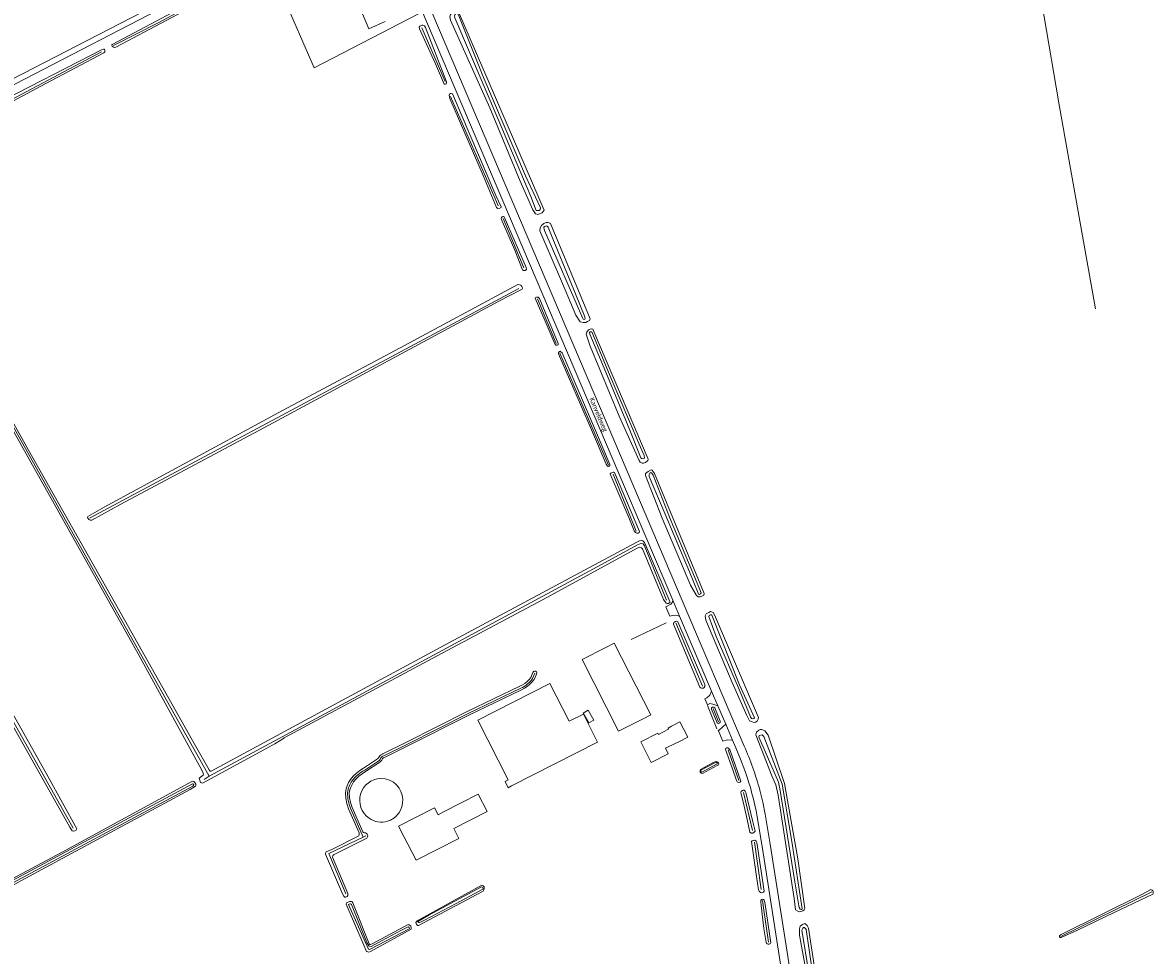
# Model space of a CAD drawing. Extents: x 177628 to 188968, y 384226 to 390673.
# Tile 381 of 393: x 187473 to 188067, y 388100 to 388591. Entities that reach past the tile are written whole.
import ezdxf

# ---------------------------------------------------------------- set-up
doc = ezdxf.new("R2010")
doc.units = 0
for name, color, linetype, lineweight in [('B01_F', 14, 'Continuous', 9), ('B01_T', 14, 'Continuous', 9), ('B02_T', 14, 'Continuous', 9), ('B14_F', 14, 'Continuous', 9), ('T04_F', 253, 'HAAG', 9), ('T05_F', 253, 'Continuous', 9), ('T07_F', 253, 'Continuous', 9), ('T09_F', 253, 'Continuous', 9), ('T10_F', 253, 'Continuous', 9), ('T22_F', 253, 'Continuous', 9), ('V00_F', 8, 'Continuous', 9), ('V00_T', 8, 'Continuous', 9), ('V06_F', 8, 'Continuous', 9), ('W01_F', 253, 'Continuous', 9), ('Z06', 7, 'Continuous', 9)]:
    doc.layers.add(name, color=color, linetype=linetype, lineweight=lineweight)
doc.styles.add('Legend', font='calibri.ttf')
doc.linetypes.add('HAAG', pattern='A,4,-1,[5,TOPOCAD.SHX,S=0.35,R=0,X=-0.35,Y=-0.35],-1', length=6)

msp = doc.modelspace()

# ---------------------------------------------------------------- linework, layer by layer
at = {"layer": 'B01_F', "linetype": 'Continuous'}
for points in [[(187807.01, 388216.587), (187812.419, 388219.359)], [(187810.781, 388209.272), (187816.183, 388212.031)]]:
    msp.add_lwpolyline(points, dxfattribs=at)
at = {"layer": 'B01_T', "linetype": 'Continuous'}
for points in [[(187818.049, 388212.803), (187822.5, 388215.09), (187818.372, 388223.115), (187813.923, 388220.828)], [(187797.841, 388212.595), (187806.721, 388217.152)], [(187806.721, 388217.152), (187807.01, 388216.587)], [(187813.923, 388220.828), (187812.13, 388219.922), (187812.419, 388219.359)], [(187797.841, 388212.595), (187803.312, 388201.89), (187812.225, 388206.445), (187810.781, 388209.272)], [(187818.049, 388212.803), (187816.251, 388211.897), (187816.183, 388212.031)]]:
    msp.add_lwpolyline(points, dxfattribs=at)
at = {"layer": 'B02_T', "linetype": 'Continuous'}
for points in [[(187651.47, 388595.339), (187654.805, 388587.51), (187663.527, 388591.254)], [(187798.613, 388224.58), (187803.057, 388226.853), (187783.792, 388264.544), (187779.343, 388262.271)], [(187786.121, 388218.213), (187766.926, 388255.97), (187779.343, 388262.271)], [(187728.176, 388192.777), (187712.236, 388223.987), (187750.058, 388243.305), (187760.179, 388223.49), (187767.597, 388227.279), (187775.084, 388212.564)], [(187786.121, 388218.213), (187798.613, 388224.58)], [(187729.866, 388189.469), (187775.084, 388212.564)], [(187702.148, 388161.93), (187699.501, 388167.098), (187717.011, 388176.068), (187712.342, 388185.182), (187694.515, 388176.049)], [(187673.308, 388162.879), (187679.704, 388150.414)], [(187679.704, 388150.414), (187702.148, 388161.93)]]:
    msp.add_lwpolyline(points, dxfattribs=at)
at = {"layer": 'B14_F', "linetype": 'Continuous'}
for points in [[(187770.147, 388229.274), (187773.108, 388224.068), (187770.511, 388222.591), (187767.55, 388227.797), (187770.147, 388229.274)], [(187667.823, 388191.399), (187665.743, 388192.542), (187663.473, 388193.222), (187661.114, 388193.408)], [(187729.866, 388189.469), (187728.134, 388188.551), (187726.513, 388191.876), (187728.176, 388192.777)], [(187694.515, 388176.049), (187691.263, 388174.382), (187689.4, 388177.996), (187670.53, 388168.269), (187673.308, 388162.879)]]:
    msp.add_lwpolyline(points, dxfattribs=at)
for centre, radius, start, end in [((187661.468, 388182.062), 11.352, 91.788998, 163.988017), ((187661.173, 388181.939), 11.563, 331.807974, 54.89638), ((187661.631, 388181.937), 11.542, 163.613341, 234.963136), ((187661.421, 388181.721), 11.243, 298.392924, 332.189761), ((187661.422, 388181.745), 11.266, 235.269799, 287.014583), ((187661.393, 388181.772), 11.3, 287.115367, 298.39426)]:
    msp.add_arc(centre, radius, start, end, dxfattribs=at)
at = {"layer": 'T04_F', "linetype": 'HAAG'}
for points in [[(187676.693, 388605.964), (187681.359, 388595.402), (187626.194, 388566.984), (187609.433, 388605.274), (187601.802, 388623.624), (187615.646, 388631.593)], [(187792.642, 388266.438), (187811.191, 388275.197)]]:
    msp.add_lwpolyline(points, dxfattribs=at)
at = {"layer": 'T05_F', "linetype": 'Continuous'}
msp.add_lwpolyline([(187832.844, 388231.699), (187837.717, 388219.511)], dxfattribs=at)
at = {"layer": 'T07_F', "linetype": 'Continuous'}
for points in [[(188017.253, 388549.654), (188002.292, 388637.989)], [(187597.604, 388619.413), (187544.486, 388590.761), (187520.751, 388578.588)], [(187682.754, 388588.031), (187694.965, 388559.723)], [(187514.414, 388575.293), (187469.132, 388551.372), (187401.788, 388515.324)], [(187697.735, 388551.89), (187721.021, 388498.594), (187722.83, 388494.392)], [(187394.734, 388509.318), (187495.516, 388329.173), (187570.912, 388194.707)], [(187725.458, 388487.711), (187736.364, 388461.746)], [(187330.681, 388467.862), (187377.846, 388384.543), (187408.961, 388328.28), (187499.551, 388167.254)], [(187508.117, 388330.268), (187641.739, 388401.721), (187733.746, 388451.012)], [(187743.551, 388445.47), (187753.237, 388422.113)], [(187755.187, 388416.98), (187780.737, 388358.155)], [(187783.217, 388353.292), (187795.352, 388323.386)], [(187607.41, 388214.202), (187777.131, 388305.934), (187796.031, 388316.234), (187797.731, 388316.991), (187799.045, 388316.783), (187799.754, 388315.608), (187811.312, 388287.138)], [(187830.254, 388241.914), (187816.223, 388275.21)], [(187740.915, 388245.911), (187742.145, 388248.685)], [(187662.728, 388205.295), (187675.236, 388211.496), (187707.056, 388227.52), (187734.701, 388240.868)], [(187838.668, 388223.216), (187835.821, 388230.221)], [(187570.912, 388194.707), (187607.41, 388214.202)], [(187849.358, 388192.431), (187843.631, 388208.394)], [(187652.709, 388197.802), (187660.063, 388202.769)], [(187570.912, 388194.707), (187568.302, 388192.936)], [(187856.481, 388165.981), (187851.727, 388186.064)], [(187651.925, 388162.645), (187645.246, 388177.849)], [(187651.925, 388162.645), (187653.275, 388163.292)], [(187633.894, 388154.001), (187651.925, 388162.645)], [(187861.016, 388135.137), (187857.58, 388159.954)], [(187642.857, 388132.772), (187633.894, 388154.001)], [(188018.547, 388110.348), (188066.286, 388133.846)], [(187862.046, 388126.66), (187861.759, 388129.212)], [(187864.87, 388107.349), (187862.046, 388126.66)]]:
    msp.add_lwpolyline(points, dxfattribs=at)
for centre, radius, start, end in [((187728.658, 388254.664), 15.062, 293.654805, 324.467624), ((187658.755, 388204.969), 2.56, 300.722908, 344.675992)]:
    msp.add_arc(centre, radius, start, end, dxfattribs=at)
at = {"layer": 'T07_F', "linetype": 'Continuous', "extrusion": (0, 0, -1)}
for centre, radius, start, end in [((-187663.563, 388202.412), 3.002, 38.808755, 73.846282), ((-187661.159, 388181.105), 18.714, 36.294604, 63.157601), ((-187658.551, 388183.784), 15.039, 8.351512, 33.948242), ((-187665.626, 388186.012), 21.954, 338.172001, 359.884768)]:
    msp.add_arc(centre, radius, start, end, dxfattribs=at)
at = {"layer": 'T09_F', "linetype": 'Continuous'}
for points in [[(187574.88, 388606.058), (187597.893, 388618.673), (187598.861, 388619.321), (187598.535, 388619.949), (187597.841, 388620.168), (187597.122, 388620.156), (187557.359, 388599.052), (187519.963, 388579.25), (187519.824, 388578.961), (187520.064, 388578.36), (187520.995, 388577.685), (187521.912, 388577.872), (187574.88, 388606.058)], [(187734.452, 388507.331), (187741.026, 388492.204), (187742.408, 388490.241), (187743.663, 388489.834), (187745.933, 388490.801), (187746.985, 388492.1), (187702.01, 388596.333), (187700.944, 388596.742), (187700.187, 388596.546), (187698.901, 388595.89), (187697.771, 388594.932), (187697.439, 388593.715), (187697.871, 388591.935), (187718.431, 388545.837), (187734.452, 388507.331)], [(187689.936, 388568.966), (187694.082, 388559.223), (187694.548, 388558.417), (187695.204, 388558.423), (187695.465, 388558.556), (187695.724, 388559.017), (187695.763, 388559.586), (187684.664, 388588.125), (187684.066, 388589.083), (187683.32, 388589.361), (187682.708, 388589.378), (187681.75, 388588.889), (187681.405, 388588.274), (187681.499, 388587.444), (187689.936, 388568.966)], [(187485.166, 388558.77), (187515.631, 388574.897), (187516.169, 388575.394), (187516.215, 388576.143), (187515.889, 388576.77), (187515.371, 388576.791), (187514.713, 388576.522), (187457.249, 388547.085), (187413.917, 388524.343), (187399.974, 388516.588), (187399.666, 388516.065), (187399.992, 388515.437), (187400.749, 388514.816), (187402.075, 388514.636), (187403.792, 388515.238), (187485.166, 388558.77)], [(187714.99, 388510.27), (187721.926, 388493.551), (187722.607, 388493.075), (187723.635, 388493.105), (187724.332, 388493.461), (187724.439, 388493.79), (187721.547, 388499.781), (187698.811, 388553.181), (187698.153, 388553.394), (187697.759, 388553.413), (187697.258, 388553.103), (187697.11, 388552.533), (187697.408, 388550.873), (187714.99, 388510.27)], [(187396.016, 388509.456), (187476.034, 388365.929), (187521.069, 388286.464), (187563.779, 388210.589), (187571.055, 388197.941), (187571.542, 388197.201), (187572, 388197.27), (187636.545, 388232.06), (187701.763, 388267.358), (187795.315, 388317.493), (187797.081, 388318.229), (187798.173, 388318.456), (187798.917, 388318.287), (187799.821, 388317.376), (187813.083, 388286.426), (187813.044, 388285.857), (187812.414, 388285.371), (187811.845, 388285.301), (187811.188, 388285.514), (187809.794, 388287.493), (187798.601, 388314.064), (187798.094, 388314.628), (187797.239, 388314.906), (187795.886, 388314.545), (187746.413, 388287.553), (187693.473, 388259.287), (187610.395, 388214.769), (187610.07, 388214.438)], [(187731.576, 388471.08), (187735.552, 388460.702), (187736.124, 388460.335), (187737.041, 388460.473), (187737.671, 388460.96), (187737.488, 388461.964), (187726.055, 388488.576), (187725.66, 388488.814), (187725.309, 388488.854), (187724.874, 388488.632), (187724.526, 388488.345), (187724.489, 388487.557), (187731.576, 388471.08)], [(187756.592, 388453.656), (187763.671, 388436.976), (187765.939, 388433.465), (187767.46, 388433.098), (187768.863, 388433.147), (187769.809, 388433.534), (187770.753, 388434.111), (187771.239, 388435.026), (187750.267, 388485.105), (187749.581, 388485.517), (187749.01, 388485.702), (187748.024, 388485.58), (187746.776, 388485.039), (187745.531, 388484.118), (187744.858, 388482.822), (187744.681, 388481.303), (187756.592, 388453.656)], [(187395.883, 388349.255), (187426.549, 388294.301), (187497.682, 388167.871), (187498.966, 388165.891), (187499.537, 388165.633), (187500.387, 388165.903), (187501.172, 388166.303), (187501.406, 388167.026), (187486.338, 388194.199), (187439.036, 388278.108), (187390.355, 388364.936), (187331.763, 388468.502), (187331.038, 388468.956), (187330.447, 388468.929), (187329.336, 388468.417), (187329.475, 388467.5), (187347.443, 388435.932), (187395.883, 388349.255)], [(187524.639, 388337.582), (187509.397, 388329.258), (187508.369, 388329.228), (187507.711, 388329.442), (187507.158, 388330.312), (187507.045, 388330.749), (187507.239, 388331.122), (187515.816, 388336.046), (187609.538, 388386.817), (187671.429, 388419.813), (187733.121, 388452.983), (187733.974, 388452.924), (187734.764, 388452.668), (187735.338, 388451.973), (187735.605, 388451.341), (187735.371, 388450.617), (187734.391, 388450.063), (187723.457, 388444.486), (187602.295, 388379.169), (187524.639, 388337.582)], [(187747.557, 388433.723), (187752.573, 388421.844), (187753.125, 388421.192), (187753.912, 388421.155), (187754.326, 388421.421), (187754.431, 388421.968), (187744.596, 388445.662), (187743.781, 388446.4), (187742.949, 388446.415), (187742.427, 388446.148), (187742.211, 388445.818), (187747.557, 388433.723)], [(187474.737, 388364.06), (187432.38, 388439.566)], [(187786.414, 388383.799), (187796.962, 388360.506), (187797.5, 388359.637), (187798.453, 388359.076), (187799.212, 388359.082), (187800.309, 388359.546), (187801.401, 388360.58), (187801.624, 388361.265), (187772.612, 388429.534), (187771.698, 388429.83), (187770.375, 388429.25), (187769.437, 388427.915), (187769.065, 388426.963), (187771.241, 388420.642), (187786.414, 388383.799)], [(187771.919, 388376.706), (187779.609, 388358.615), (187780.273, 388357.636), (187780.669, 388357.399), (187781.214, 388357.622), (187781.583, 388357.975), (187781.536, 388358.39), (187775.625, 388372.668), (187756.438, 388417.063), (187755.821, 388417.736), (187755.381, 388417.952), (187755.033, 388417.774), (187754.49, 388417.332), (187754.496, 388416.567), (187771.919, 388376.706)], [(187567.414, 388190.979), (187566.998, 388191.041), (187566.449, 388191.364), (187565.867, 388193.044), (187565.797, 388193.612), (187567.906, 388195.182), (187568.034, 388195.467), (187567.744, 388196.252), (187567.053, 388197.821), (187533.647, 388259.008), (187474.737, 388364.06)], [(187791.448, 388330.563), (187794.391, 388323.61), (187795.055, 388322.632), (187795.691, 388322.352), (187796.326, 388322.292), (187796.913, 388322.756), (187797.041, 388323.151), (187783.976, 388354.145), (187783.624, 388354.405), (187783.273, 388354.446), (187782.075, 388353.889), (187781.75, 388353.449), (187781.976, 388352.576), (187791.448, 388330.563)], [(187823.978, 388295.029), (187826.982, 388289.512), (187828.013, 388288.799), (187829.188, 388288.922), (187830.851, 388289.771), (187831.147, 388290.684), (187805.024, 388353.663), (187803.758, 388355.399), (187803.187, 388355.584), (187801.6, 388354.774), (187800.318, 388353.739), (187800.213, 388352.638), (187809.084, 388330.204), (187823.978, 388295.029)], [(187817.251, 388275.795), (187831.434, 388242.718)], [(187845.832, 388243.78), (187853.485, 388226.536), (187854.875, 388223.625), (187857.31, 388222.772), (187857.992, 388222.929), (187859.012, 388223.544), (187859.535, 388224.573), (187859.641, 388225.485), (187836.589, 388279.457), (187835.896, 388280.628), (187834.488, 388281.148), (187833.467, 388280.722), (187832.22, 388279.991), (187831.546, 388278.885), (187831.944, 388276.611), (187845.832, 388243.78)], [(187828.774, 388241.398), (187815.007, 388274.557)], [(187649.768, 388164.76), (187644.196, 388177.447), (187643.291, 388180.198), (187642.736, 388183.058), (187642.541, 388186.045), (187642.92, 388187.899), (187643.476, 388189.616), (187644.22, 388191.26), (187645.156, 388192.832), (187646.652, 388194.637), (187648.334, 388196.241), (187650.192, 388197.637), (187652.111, 388198.754), (187659.436, 388203.701), (187659.619, 388203.823), (187659.739, 388203.925), (187659.847, 388204.039), (187659.942, 388204.164), (187660.023, 388204.299), (187660.089, 388204.441), (187660.232, 388204.868), (187660.627, 388205.312), (187660.938, 388205.595), (187661.275, 388205.846), (187661.636, 388206.061), (187662.018, 388206.238), (187662.293, 388206.333), (187674.734, 388212.501), (187706.559, 388228.527), (187734.204, 388241.875), (187735.588, 388242.572), (187736.846, 388243.386), (187738.009, 388244.33), (187739.064, 388245.394), (187739.947, 388246.499), (187741.118, 388249.14)], [(187651.714, 388165.416), (187646.108, 388178.179), (187645.273, 388180.714), (187644.768, 388183.32), (187644.599, 388185.904), (187644.9, 388187.378), (187645.386, 388188.877), (187646.036, 388190.312), (187646.832, 388191.649), (187648.15, 388193.24), (187649.658, 388194.678), (187651.324, 388195.93), (187653.199, 388197.021), (187660.578, 388202.005), (187660.852, 388202.189), (187661.143, 388202.435), (187661.406, 388202.711), (187661.637, 388203.014), (187661.833, 388203.341), (187661.993, 388203.687), (187662.038, 388203.821), (187662.084, 388203.873), (187662.24, 388204.016), (187662.41, 388204.142), (187662.592, 388204.25), (187662.784, 388204.339), (187663.084, 388204.443), (187675.648, 388210.672), (187707.463, 388226.694), (187735.109, 388240.041), (187736.606, 388240.796), (187738.049, 388241.729), (187739.383, 388242.812), (187740.593, 388244.032), (187741.709, 388245.429), (187742.987, 388248.311)], [(187837.881, 388222.643), (187834.913, 388229.85)], [(187836.613, 388230.524), (187839.445, 388223.521)], [(187878.357, 388130.339), (187879.087, 388124.424), (187880.27, 388123.599), (187881.335, 388123.38), (187882.85, 388123.772), (187883.718, 388124.31), (187884.016, 388125.033), (187880.239, 388151.114), (187873.279, 388190.717), (187864.763, 388216.19), (187862.923, 388218.49), (187861.476, 388219.086), (187860.489, 388219.154), (187859.809, 388218.807), (187858.565, 388217.696), (187858.235, 388216.289), (187866.643, 388194.763), (187868.806, 388190.15), (187869.988, 388184.656), (187878.357, 388130.339)], [(187605.412, 388211.623), (187571.661, 388193.2), (187567.414, 388190.979)], [(187605.412, 388211.623), (187610.07, 388214.438)], [(187845.93, 388198.402), (187848.144, 388192.34), (187848.5, 388191.643), (187849.158, 388191.32), (187849.923, 388191.436), (187850.29, 388192.008), (187844.715, 388208.103), (187844.051, 388209.082), (187843.501, 388209.515), (187842.954, 388209.511), (187842.454, 388209.2), (187842.262, 388208.608), (187845.93, 388198.402)], [(187829.208, 388198.111), (187836.169, 388202.041), (187837.544, 388202.358), (187838.313, 388201.927), (187838.58, 388201.404), (187838.715, 388200.924), (187838.586, 388200.639), (187837.955, 388200.153), (187830.16, 388195.992)], [(187482.975, 388145.539), (187560.955, 388187.566), (187563.85, 388189.317), (187564.043, 388189.8), (187563.885, 388190.433), (187563.485, 388191.217), (187562.999, 388191.847), (187562.363, 388192.017), (187561.839, 388191.86), (187493.705, 388154.745), (187429.811, 388120.726)], [(187853.754, 388171.87), (187855.098, 388165.145), (187855.758, 388164.713), (187856.589, 388164.698), (187857.395, 388165.164), (187857.805, 388165.757), (187856.537, 388171.259), (187853.028, 388185.993), (187852.562, 388186.798), (187852.122, 388187.232), (187851.64, 388187.316), (187851.161, 388187.071), (187850.508, 388186.629), (187850.317, 388185.927), (187851.826, 388180.494), (187853.754, 388171.87)], [(187649.668, 388163.348), (187635.352, 388156.096)], [(187632.136, 388153.555), (187632.626, 388152.4), (187641.116, 388132.741), (187641.76, 388131.587), (187642.245, 388131.066), (187642.814, 388131.027), (187643.424, 388131.338), (187643.9, 388131.911), (187643.827, 388132.916), (187635.734, 388152.01), (187635.925, 388152.82), (187636.359, 388153.261), (187653.793, 388161.968)], [(187858.632, 388141.859), (187859.694, 388134.826), (187860.05, 388134.129), (187860.623, 388133.543), (187861.281, 388133.329), (187862.307, 388133.578), (187862.63, 388134.237), (187858.706, 388159.794), (187858.417, 388160.469), (187857.735, 388160.945), (187856.882, 388160.894), (187856.316, 388160.605), (187855.925, 388160.296), (187858.632, 388141.859)], [(187635.352, 388156.096), (187632.404, 388154.772), (187632.209, 388154.447), (187632.14, 388154.003), (187632.136, 388153.555)], [(187395.335, 388098.149), (187482.975, 388145.539)], [(187714.213, 388137.255), (187705.309, 388132.382), (187680.269, 388118.622), (187679.706, 388117.895), (187679.642, 388117.698), (187679.69, 388117.174), (187679.957, 388116.651), (187680.573, 388116.196), (187681.033, 388116.047), (187711.695, 388132.456), (187715.03, 388134.25)], [(187714.213, 388137.255), (187714.876, 388137.055), (187715.408, 388136.498), (187715.461, 388135.693), (187715.365, 388134.922), (187715.03, 388134.25)], [(188018.264, 388111.255), (188061.043, 388132.487), (188065.836, 388135.029)], [(187651.799, 388107.064), (187653.738, 388102.508), (187654.309, 388102.25), (187654.9, 388102.168), (187655.729, 388102.481), (187677.068, 388114.134), (187677.197, 388114.419), (187677.169, 388115.119), (187676.902, 388115.751), (187676.152, 388116.467), (187675.626, 388116.637), (187656.549, 388106.468), (187655.743, 388106.111), (187655.327, 388106.173), (187654.996, 388106.499), (187646.403, 388128.081), (187646.137, 388128.495), (187645.742, 388128.732), (187644.692, 388128.746), (187643.167, 388127.968), (187642.954, 388127.31), (187651.799, 388107.064)], [(187861.116, 388126.657), (187860.819, 388128.677)], [(187862.482, 388114.508), (187863.699, 388107.279), (187864.121, 388106.561), (187864.691, 388106.303), (187865.26, 388106.264), (187865.957, 388106.619), (187866.15, 388107.102), (187863.059, 388127.154)], [(187862.864, 388128.999), (187863.059, 388127.154)], [(188066.776, 388132.558), (188046.487, 388123.031), (188027.228, 388113.756), (188018.721, 388109.79)], [(187861.116, 388126.657), (187862.482, 388114.508)], [(187886.841, 388080.463), (187888.524, 388074.177), (187889.86, 388073.239), (187891.376, 388073.441), (187891.942, 388073.825), (187891.973, 388074.698), (187885.996, 388114.802), (187885.302, 388116.163), (187883.966, 388117.101), (187882.68, 388116.635), (187881.586, 388115.792), (187881.141, 388114.422), (187881.206, 388111.121), (187886.841, 388080.463)], [(188018.264, 388111.255), (188017.801, 388110.729), (188017.753, 388110.136), (188018.113, 388109.815), (188018.721, 388109.79)]]:
    msp.add_lwpolyline(points, dxfattribs=at)
at = {"layer": 'T09_F', "linetype": 'Continuous', "extrusion": (0, 0, -1)}
for centre, radius, start, end in [((-187816.459, 388274.578), 1.452, 359.173576, 123.05596), ((-187742.09, 388248.811), 1.027, 18.703857, 209.135762), ((-187829.985, 388242.297), 1.509, 163.80655, 323.408502), ((-187835.805, 388230.081), 0.922, 345.508983, 151.237277), ((-187838.582, 388223.227), 0.912, 161.191367, 320.190574), ((-187830.19, 388197.279), 1.287, 271.327524, 40.28671), ((-187652.928, 388166.41), 1.569, 279.786249, 320.689), ((-187652.57, 388163.159), 1.707, 93.054115, 224.246421), ((-188065.463, 388133.473), 1.6, 103.463434, 214.881656), ((-187861.828, 388128.925), 1.039, 346.196508, 175.907159)]:
    msp.add_arc(centre, radius, start, end, dxfattribs=at)
at = {"layer": 'T09_F', "linetype": 'Continuous'}
msp.add_arc((187646.435, 388164.287), 3.367, 343.813354, 8.084625, dxfattribs=at)
at = {"layer": 'T10_F', "linetype": 'Continuous'}
msp.add_lwpolyline([(188017.299, 388549.384), (188036.703, 388440.242)], dxfattribs=at)
at = {"layer": 'T22_F', "linetype": 'Continuous'}
for points in [[(187812.962, 388278.699), (187810.869, 388283.62)], [(187832.796, 388232.18), (187831.47, 388235.284)], [(187840.95, 388213.091), (187838.531, 388218.754)]]:
    msp.add_lwpolyline(points, dxfattribs=at)
at = {"layer": 'V00_F', "linetype": 'Continuous'}
for points in [[(187814.605, 388287.072), (187814.515, 388286.045), (187813.595, 388284.962), (187810.869, 388283.62)], [(187818.183, 388278.659), (187816.174, 388279.229), (187814.513, 388279.118), (187812.962, 388278.699)], [(187834.957, 388239.311), (187834.094, 388237.153), (187832.54, 388235.87), (187831.47, 388235.284)], [(187838.268, 388231.561), (187835.572, 388232.517), (187834.103, 388232.75), (187832.796, 388232.18)], [(187842.404, 388221.879), (187840.85, 388220.595), (187838.908, 388218.869), (187838.531, 388218.754)], [(187845.972, 388213.527), (187843.134, 388213.798), (187840.95, 388213.091)]]:
    msp.add_lwpolyline(points, dxfattribs=at)
at = {"layer": 'V00_T', "linetype": 'Continuous'}
for points in [[(187645.826, 388695.565), (187688.047, 388596.264), (187790.699, 388355.018), (187830.049, 388262.307), (187852.151, 388210.475)], [(187814.605, 388287.072), (187786.261, 388353.714), (187739.353, 388464.161), (187678.731, 388606.715)], [(187818.183, 388278.659), (187814.605, 388287.072)], [(187834.957, 388239.311), (187818.183, 388278.659)], [(187838.268, 388231.561), (187834.957, 388239.311)], [(187842.404, 388221.879), (187838.268, 388231.561)], [(187845.972, 388213.527), (187842.404, 388221.879)], [(187847.709, 388209.46), (187845.972, 388213.527)], [(187852.434, 388197.669), (187850.171, 388203.604), (187847.709, 388209.46)], [(187860.346, 388187.305), (187861.899, 388180.973), (187863.191, 388174.582)], [(187863.191, 388174.582), (187865.776, 388158.867), (187879.054, 388074.284)], [(187858.95, 388173.248), (187861.67, 388156.568), (187880.538, 388036.26), (187884.019, 388014.201)]]:
    msp.add_lwpolyline(points, dxfattribs=at)
for centre, radius, start, end in [((187687.681, 388139.269), 179.222, 15.546637, 23.40973), ((187712.573, 388147.272), 148.664, 10.063085, 19.816103)]:
    msp.add_arc(centre, radius, start, end, dxfattribs=at)
at = {"layer": 'V06_F', "linetype": 'Continuous'}
for points in [[(187242.4, 388440.63), (187301.693, 388473.248), (187362.926, 388505.198), (187467.384, 388561.047), (187552.771, 388605.194), (187614.014, 388637.757)], [(187243.88, 388437.36), (187303.119, 388470.608), (187364.328, 388502.546), (187468.78, 388558.391), (187554.169, 388602.54), (187614.081, 388634.799), (187614.795, 388633.625), (187615.976, 388631.783)]]:
    msp.add_lwpolyline(points, dxfattribs=at)
at = {"layer": 'W01_F', "linetype": 'Continuous'}
for points in [[(187737.16, 388510.183), (187745.015, 388493.264), (187744.991, 388492.399), (187744.439, 388491.963), (187742.895, 388491.95), (187740.027, 388499.245), (187723.188, 388539.094), (187700.091, 388593.188), (187699.898, 388594.174), (187700.016, 388594.854), (187700.352, 388595.259), (187700.414, 388595.29), (187701.523, 388595.546), (187701.774, 388595.054), (187714.816, 388562.801), (187737.16, 388510.183)], [(187763.879, 388447.318), (187768.007, 388436.946), (187768.575, 388435.375), (187768.485, 388435.097), (187768.302, 388434.848), (187767.994, 388434.692), (187767.5, 388434.749), (187767.312, 388435.118), (187747.148, 388481.486), (187746.926, 388482.225), (187746.829, 388482.719), (187746.887, 388483.213), (187747.193, 388483.524), (187747.685, 388483.775), (187748.117, 388483.841), (187748.643, 388483.721), (187749.048, 388483.231), (187751.537, 388476.983), (187763.879, 388447.318)], [(187796.958, 388369.097), (187799.629, 388363.252), (187799.734, 388361.832), (187798.996, 388361.456), (187798.099, 388361.541), (187797.88, 388361.972), (187792.113, 388376.468), (187779.394, 388407.026), (187770.989, 388426.996), (187770.766, 388427.89), (187771.197, 388428.11), (187771.628, 388428.175), (187772.091, 388428.179), (187781.727, 388404.883), (187796.958, 388369.097)], [(187823.463, 388302.093), (187827.908, 388290.798), (187828.159, 388290.306), (187828.438, 388290.061), (187829.208, 388290.376), (187829.512, 388290.996), (187828.283, 388294.012), (187812.829, 388330.692), (187804.252, 388352.822), (187803.533, 388353.928), (187803.099, 388354.172), (187802.883, 388354.139), (187802.453, 388353.919), (187802.119, 388353.207), (187802.251, 388352.189), (187810.531, 388332.31), (187823.463, 388302.093)], [(187849.118, 388241.011), (187855.446, 388225.871), (187855.978, 388224.98), (187856.689, 388224.8), (187857.213, 388224.99), (187857.489, 388225.208), (187857.488, 388225.362), (187849.692, 388242.621), (187835.133, 388279.215), (187834.946, 388279.43), (187834.39, 388279.456), (187833.775, 388279.143), (187833.502, 388278.616), (187837.385, 388267.964), (187849.118, 388241.011)], [(187878.682, 388139.142), (187880.76, 388126.407), (187880.982, 388125.668), (187881.453, 388124.745), (187882.134, 388124.473), (187882.473, 388124.568), (187882.564, 388124.847), (187877.091, 388160.341), (187872.157, 388190.374), (187862.507, 388215.522), (187861.543, 388216.348), (187860.033, 388215.965), (187859.732, 388215.037), (187862.026, 388210.084), (187870.203, 388191.47), (187871.072, 388187.031), (187878.682, 388139.142)], [(187829.872, 388196.77), (187838.003, 388201.132), (187837.692, 388201.742), (187837.341, 388201.783), (187836.774, 388201.603), (187829.42, 388197.738)], [(187345.257, 388074.553), (187327.272, 388064.684), (187271.423, 388035.049), (187210.913, 388002.345), (187170.989, 387981.178), (187170.485, 387980.612), (187170.117, 387980.109), (187170.066, 387979.865), (187170.188, 387979.373), (187170.826, 387979.068), (187171.565, 387979.25), (187211.172, 388000.669), (187290.371, 388043.428), (187375.3, 388088.944), (187460.468, 388134.638), (187562.403, 388189.433), (187562.751, 388189.72), (187562.836, 388189.983), (187562.681, 388190.288), (187562.393, 388190.636), (187562.153, 388190.677), (187500.548, 388157.442), (187415.62, 388111.926), (187345.257, 388074.553)], [(187714.84, 388135.228), (187700.853, 388127.77), (187684.084, 388118.887), (187682.035, 388117.952), (187681.294, 388117.684), (187680.769, 388117.636), (187680.592, 388117.984), (187680.894, 388118.468), (187686.468, 388121.531), (187714.09, 388136.506)], [(187714.09, 388136.506), (187714.51, 388136.31), (187714.75, 388136.064), (187714.882, 388135.67), (187714.84, 388135.228)], [(187661.514, 388108.033), (187656.069, 388105.146), (187655.019, 388105.269), (187654.798, 388105.486), (187653.822, 388107.184), (187645.832, 388127.153), (187645.304, 388127.542), (187644.518, 388127.361), (187644.214, 388127.096), (187654.638, 388103.647), (187655.12, 388103.564), (187655.6, 388103.699), (187676.028, 388114.448), (187676.245, 388114.669), (187676.154, 388115.062), (187675.713, 388115.496), (187675.146, 388115.316), (187672.01, 388113.716), (187661.514, 388108.033)], [(187886.106, 388091.313), (187888.799, 388075.094), (187889.392, 388074.235), (187889.982, 388073.838), (187890.41, 388074.366), (187890.408, 388074.675), (187884.75, 388114.027), (187884.406, 388114.549), (187883.631, 388115.006), (187883.322, 388115.004), (187882.891, 388114.784), (187882.499, 388113.731), (187886.106, 388091.313)]]:
    msp.add_lwpolyline(points, dxfattribs=at)
at = {"layer": 'W01_F', "linetype": 'Continuous', "extrusion": (0, 0, -1)}
msp.add_arc((-187829.954, 388197.398), 0.633, 277.40865, 32.531644, dxfattribs=at)

# ---------------------------------------------------------------- texts
at = {"layer": 'Z06', "linetype": 'Continuous', "style": 'Legend'}
msp.add_text('Kanveldweg', height=2.5, rotation=292.822541, dxfattribs=at).set_placement((187770.748, 388392.987))

doc.saveas('drawing.dxf')
